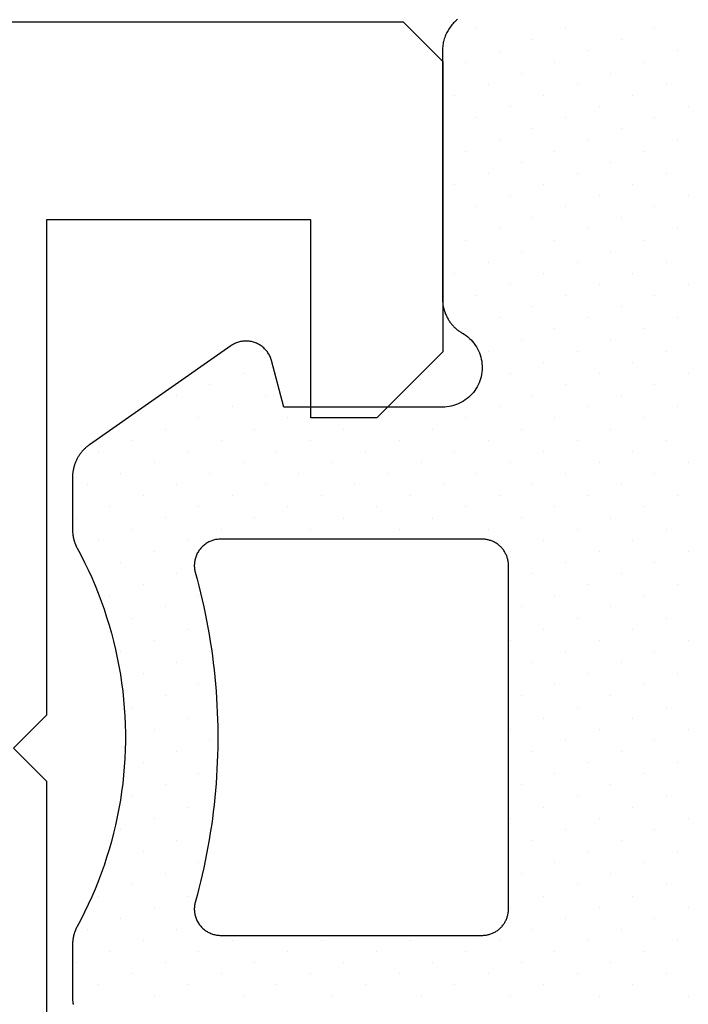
# Model space of a CAD drawing. Header units: millimetres. Extents: x -637441 to -130928, y -380379 to -53767.
# Tile 257 of 390: x -334478.74 to -334473.68, y -169749.41 to -169741.96. Entities that reach past the tile are written whole.
import ezdxf

# ---------------------------------------------------------------- set-up
doc = ezdxf.new("R2010")
doc.units = ezdxf.units.MM
doc.header["$LTSCALE"] = 10
doc.layers.add('CrossSectionsGums', color=1, linetype='Continuous')
doc.layers.add('CrossSectionsProfils', color=7, linetype='Continuous')

# ---------------------------------------------------------------- blocks, each defined once
blk = doc.blocks.new('K43_2154_X', base_point=(858.0616, 341.903))
at = {"layer": 'CrossSectionsProfils', "flags": 128}
blk.add_lwpolyline([(962.0594, 366.9032), (853.3594, 366.9032), (853.0594, 366.6032), (853.0594, 364.4031), (853.5594, 363.9031), (854.0594, 363.9031), (854.0594, 365.4029), (856.0594, 365.4029), (856.0594, 361.6529), (856.3094, 361.4029), (856.0594, 361.1529), (856.0594, 357.4029), (854.0594, 357.4029), (854.0594, 358.9031), (853.5594, 358.9031), (853.0594, 358.4031), (853.0594, 354.9029), (854.0594, 354.9029), (854.0594, 355.9029), (856.0594, 355.9029), (856.0594, 348.403)], dxfattribs=at)
blk = doc.blocks.new('Hatch7761', base_point=(1872.6526, 1395.1029))
at = {"layer": 'CrossSectionsGums', "color": 252, "true_color": 0x848484}
for p, q in [((1253.295, 1401.9626), (1253.295, 1401.9626)), ((1253.9685, 1401.9626), (1253.9685, 1401.9626)), ((1254.6421, 1401.9626), (1254.6421, 1401.9626)), ((1255.3156, 1401.9626), (1255.3156, 1401.9626)), ((1255.9891, 1401.9626), (1255.9891, 1401.9626)), ((1256.6627, 1401.9628), (1256.6627, 1401.9628)), ((1257.3362, 1401.9628), (1257.3362, 1401.9628)), ((1258.0098, 1401.9628), (1258.0098, 1401.9628)), ((1258.6832, 1401.9628), (1258.6832, 1401.9628)), ((1259.3567, 1401.9626), (1259.3567, 1401.9626)), ((1260.0303, 1401.9628), (1260.0303, 1401.9628)), ((1252.874, 1401.8784), (1252.874, 1401.8784)), ((1253.5476, 1401.8785), (1253.5476, 1401.8785)), ((1254.2212, 1401.8785), (1254.2212, 1401.8785)), ((1254.8947, 1401.8785), (1254.8947, 1401.8785)), ((1255.5682, 1401.8785), (1255.5682, 1401.8785)), ((1256.2417, 1401.8785), (1256.2417, 1401.8785)), ((1256.9153, 1401.8785), (1256.9153, 1401.8785)), ((1257.5887, 1401.8785), (1257.5887, 1401.8785)), ((1258.2623, 1401.8785), (1258.2623, 1401.8785)), ((1258.9358, 1401.8785), (1258.9358, 1401.8785)), ((1259.6093, 1401.8784), (1259.6093, 1401.8784)), ((1253.1267, 1401.7943), (1253.1267, 1401.7943)), ((1253.8002, 1401.7943), (1253.8002, 1401.7943)), ((1254.4738, 1401.7943), (1254.4738, 1401.7943)), ((1255.1472, 1401.7943), (1255.1472, 1401.7943)), ((1255.8208, 1401.7943), (1255.8208, 1401.7943)), ((1256.4943, 1401.7943), (1256.4943, 1401.7943)), ((1257.1677, 1401.7943), (1257.1677, 1401.7943)), ((1257.8413, 1401.7943), (1257.8413, 1401.7943)), ((1258.5148, 1401.7943), (1258.5148, 1401.7943)), ((1259.1884, 1401.7943), (1259.1884, 1401.7943)), ((1259.8618, 1401.7943), (1259.8618, 1401.7943)), ((1252.7057, 1401.7101), (1252.7057, 1401.7101)), ((1253.3793, 1401.7102), (1253.3793, 1401.7102)), ((1254.0527, 1401.7101), (1254.0527, 1401.7101)), ((1254.7262, 1401.7101), (1254.7262, 1401.7101)), ((1255.3998, 1401.7101), (1255.3998, 1401.7101)), ((1256.0732, 1401.7101), (1256.0732, 1401.7101)), ((1256.7469, 1401.7102), (1256.7469, 1401.7102)), ((1257.4204, 1401.7102), (1257.4204, 1401.7102)), ((1258.0939, 1401.7101), (1258.0939, 1401.7101)), ((1258.7675, 1401.7102), (1258.7675, 1401.7102)), ((1259.4409, 1401.7101), (1259.4409, 1401.7101)), ((1252.9583, 1401.6259), (1252.9583, 1401.6259)), ((1253.6317, 1401.6259), (1253.6317, 1401.6259)), ((1254.3054, 1401.626), (1254.3054, 1401.626)), ((1254.9789, 1401.626), (1254.9789, 1401.626)), ((1255.6525, 1401.626), (1255.6525, 1401.626)), ((1256.3259, 1401.626), (1256.3259, 1401.626)), ((1256.9994, 1401.626), (1256.9994, 1401.626)), ((1257.673, 1401.626), (1257.673, 1401.626)), ((1258.3464, 1401.626), (1258.3464, 1401.626)), ((1259.0199, 1401.6259), (1259.0199, 1401.6259)), ((1259.6935, 1401.626), (1259.6935, 1401.626)), ((1253.2108, 1401.5417), (1253.2108, 1401.5417)), ((1253.8844, 1401.5417), (1253.8844, 1401.5417)), ((1254.5579, 1401.5417), (1254.5579, 1401.5417)), ((1255.2314, 1401.5417), (1255.2314, 1401.5417)), ((1255.9049, 1401.5417), (1255.9049, 1401.5417)), ((1256.5785, 1401.5417), (1256.5785, 1401.5417)), ((1257.252, 1401.5417), (1257.252, 1401.5417)), ((1257.9255, 1401.5417), (1257.9255, 1401.5417)), ((1258.599, 1401.5417), (1258.599, 1401.5417)), ((1259.2726, 1401.5417), (1259.2726, 1401.5417)), ((1259.946, 1401.5417), (1259.946, 1401.5417)), ((1252.7899, 1401.4575), (1252.7899, 1401.4575)), ((1253.4634, 1401.4575), (1253.4634, 1401.4575)), ((1254.137, 1401.4575), (1254.137, 1401.4575)), ((1254.8104, 1401.4575), (1254.8104, 1401.4575)), ((1255.484, 1401.4575), (1255.484, 1401.4575)), ((1256.1575, 1401.4575), (1256.1575, 1401.4575)), ((1256.8311, 1401.4576), (1256.8311, 1401.4576)), ((1257.5046, 1401.4576), (1257.5046, 1401.4576)), ((1258.1781, 1401.4576), (1258.1781, 1401.4576)), ((1258.8516, 1401.4575), (1258.8516, 1401.4575)), ((1259.525, 1401.4575), (1259.525, 1401.4575)), ((1253.0425, 1401.3734), (1253.0425, 1401.3734)), ((1253.7159, 1401.3733), (1253.7159, 1401.3733)), ((1254.3895, 1401.3734), (1254.3895, 1401.3734)), ((1255.0631, 1401.3734), (1255.0631, 1401.3734)), ((1255.7366, 1401.3734), (1255.7366, 1401.3734)), ((1256.4102, 1401.3734), (1256.4102, 1401.3734)), ((1257.0836, 1401.3734), (1257.0836, 1401.3734)), ((1257.7572, 1401.3734), (1257.7572, 1401.3734)), ((1258.4307, 1401.3734), (1258.4307, 1401.3734)), ((1259.1041, 1401.3733), (1259.1041, 1401.3733)), ((1259.7776, 1401.3733), (1259.7776, 1401.3733)), ((1253.295, 1401.2892), (1253.295, 1401.2892)), ((1253.9686, 1401.2892), (1253.9686, 1401.2892)), ((1254.6421, 1401.2892), (1254.6421, 1401.2892)), ((1255.3157, 1401.2892), (1255.3157, 1401.2892)), ((1255.9891, 1401.2892), (1255.9891, 1401.2892)), ((1256.6626, 1401.2892), (1256.6626, 1401.2892)), ((1257.3362, 1401.2892), (1257.3362, 1401.2892)), ((1258.0096, 1401.2892), (1258.0096, 1401.2892)), ((1258.6831, 1401.2891), (1258.6831, 1401.2891)), ((1259.3567, 1401.2892), (1259.3567, 1401.2892)), ((1260.0303, 1401.2892), (1260.0303, 1401.2892)), ((1252.874, 1401.205), (1252.874, 1401.205)), ((1253.5476, 1401.205), (1253.5476, 1401.205)), ((1254.2211, 1401.205), (1254.2211, 1401.205)), ((1254.8947, 1401.205), (1254.8947, 1401.205)), ((1255.5681, 1401.205), (1255.5681, 1401.205)), ((1256.2417, 1401.205), (1256.2417, 1401.205)), ((1256.9153, 1401.2051), (1256.9153, 1401.2051)), ((1257.5887, 1401.205), (1257.5887, 1401.205)), ((1258.2623, 1401.2051), (1258.2623, 1401.2051)), ((1258.9358, 1401.205), (1258.9358, 1401.205)), ((1259.6093, 1401.205), (1259.6093, 1401.205)), ((1253.1266, 1401.1207), (1253.1266, 1401.1207)), ((1253.8002, 1401.1207), (1253.8002, 1401.1207)), ((1254.4738, 1401.1208), (1254.4738, 1401.1208)), ((1255.1473, 1401.1208), (1255.1473, 1401.1208)), ((1255.8208, 1401.1208), (1255.8208, 1401.1208)), ((1256.4943, 1401.1208), (1256.4943, 1401.1208)), ((1257.1678, 1401.1208), (1257.1678, 1401.1208)), ((1257.8413, 1401.1208), (1257.8413, 1401.1208)), ((1258.5148, 1401.1207), (1258.5148, 1401.1207)), ((1259.1884, 1401.1208), (1259.1884, 1401.1208)), ((1259.8618, 1401.1207), (1259.8618, 1401.1207)), ((1252.7057, 1401.0366), (1252.7057, 1401.0366)), ((1253.3793, 1401.0366), (1253.3793, 1401.0366)), ((1254.0527, 1401.0366), (1254.0527, 1401.0366)), ((1254.7263, 1401.0366), (1254.7263, 1401.0366)), ((1255.3998, 1401.0366), (1255.3998, 1401.0366)), ((1256.0734, 1401.0366), (1256.0734, 1401.0366)), ((1256.7468, 1401.0366), (1256.7468, 1401.0366)), ((1257.4204, 1401.0366), (1257.4204, 1401.0366)), ((1258.0939, 1401.0366), (1258.0939, 1401.0366)), ((1258.7673, 1401.0365), (1258.7673, 1401.0365)), ((1259.4409, 1401.0366), (1259.4409, 1401.0366)), ((1252.9583, 1400.9524), (1252.9583, 1400.9524)), ((1253.6318, 1400.9524), (1253.6318, 1400.9524)), ((1254.3053, 1400.9524), (1254.3053, 1400.9524)), ((1254.9789, 1400.9524), (1254.9789, 1400.9524)), ((1255.6523, 1400.9524), (1255.6523, 1400.9524)), ((1256.3258, 1400.9524), (1256.3258, 1400.9524)), ((1256.9995, 1400.9525), (1256.9995, 1400.9525)), ((1257.673, 1400.9525), (1257.673, 1400.9525)), ((1258.3464, 1400.9524), (1258.3464, 1400.9524)), ((1259.0199, 1400.9524), (1259.0199, 1400.9524)), ((1259.6935, 1400.9524), (1259.6935, 1400.9524)), ((1253.2108, 1400.8682), (1253.2108, 1400.8682)), ((1253.8843, 1400.8682), (1253.8843, 1400.8682)), ((1254.558, 1400.8683), (1254.558, 1400.8683)), ((1255.2314, 1400.8683), (1255.2314, 1400.8683)), ((1255.905, 1400.8683), (1255.905, 1400.8683)), ((1256.5785, 1400.8683), (1256.5785, 1400.8683)), ((1257.252, 1400.8682), (1257.252, 1400.8682)), ((1257.9255, 1400.8683), (1257.9255, 1400.8683)), ((1258.599, 1400.8682), (1258.599, 1400.8682)), ((1259.2725, 1400.8682), (1259.2725, 1400.8682)), ((1259.946, 1400.8682), (1259.946, 1400.8682)), ((1252.7899, 1400.7841), (1252.7899, 1400.7841)), ((1253.4635, 1400.7841), (1253.4635, 1400.7841)), ((1254.137, 1400.7841), (1254.137, 1400.7841)), ((1254.8105, 1400.7841), (1254.8105, 1400.7841)), ((1255.484, 1400.7841), (1255.484, 1400.7841)), ((1256.1575, 1400.7841), (1256.1575, 1400.7841)), ((1256.8311, 1400.7841), (1256.8311, 1400.7841)), ((1257.5045, 1400.7841), (1257.5045, 1400.7841)), ((1258.178, 1400.7839), (1258.178, 1400.7839)), ((1258.8516, 1400.7841), (1258.8516, 1400.7841)), ((1259.5251, 1400.7841), (1259.5251, 1400.7841)), ((1253.0425, 1400.6998), (1253.0425, 1400.6998)), ((1253.7159, 1400.6998), (1253.7159, 1400.6998)), ((1254.3895, 1400.6998), (1254.3895, 1400.6998)), ((1255.063, 1400.6998), (1255.063, 1400.6998)), ((1255.7366, 1400.6998), (1255.7366, 1400.6998)), ((1256.41, 1400.6998), (1256.41, 1400.6998)), ((1257.0836, 1400.6998), (1257.0836, 1400.6998)), ((1257.7572, 1400.7), (1257.7572, 1400.7)), ((1258.4307, 1400.6998), (1258.4307, 1400.6998)), ((1259.1041, 1400.6998), (1259.1041, 1400.6998)), ((1259.7777, 1400.6998), (1259.7777, 1400.6998)), ((1253.295, 1400.6156), (1253.295, 1400.6156)), ((1253.9685, 1400.6156), (1253.9685, 1400.6156)), ((1254.6422, 1400.6157), (1254.6422, 1400.6157)), ((1255.3157, 1400.6157), (1255.3157, 1400.6157)), ((1255.9891, 1400.6157), (1255.9891, 1400.6157)), ((1256.6627, 1400.6157), (1256.6627, 1400.6157)), ((1257.3362, 1400.6157), (1257.3362, 1400.6157)), ((1258.0096, 1400.6156), (1258.0096, 1400.6156)), ((1258.6832, 1400.6157), (1258.6832, 1400.6157)), ((1259.3567, 1400.6156), (1259.3567, 1400.6156)), ((1260.0302, 1400.6156), (1260.0302, 1400.6156)), ((1252.8741, 1400.5315), (1252.8741, 1400.5315)), ((1253.5476, 1400.5315), (1253.5476, 1400.5315)), ((1254.2212, 1400.5315), (1254.2212, 1400.5315)), ((1254.8947, 1400.5315), (1254.8947, 1400.5315)), ((1255.5682, 1400.5315), (1255.5682, 1400.5315)), ((1256.2417, 1400.5315), (1256.2417, 1400.5315)), ((1259.6094, 1400.5315), (1259.6094, 1400.5315)), ((1253.1267, 1400.4473), (1253.1267, 1400.4473)), ((1253.8002, 1400.4473), (1253.8002, 1400.4473)), ((1254.4738, 1400.4473), (1254.4738, 1400.4473)), ((1255.1472, 1400.4473), (1255.1472, 1400.4473)), ((1255.8207, 1400.4473), (1255.8207, 1400.4473)), ((1256.4943, 1400.4473), (1256.4943, 1400.4473)), ((1259.8618, 1400.4473), (1259.8618, 1400.4473)), ((1252.7057, 1400.363), (1252.7057, 1400.363)), ((1253.3792, 1400.363), (1253.3792, 1400.363)), ((1254.0527, 1400.363), (1254.0527, 1400.363)), ((1254.7263, 1400.3632), (1254.7263, 1400.3632)), ((1256.0734, 1400.3632), (1256.0734, 1400.3632)), ((1252.9584, 1400.2789), (1252.9584, 1400.2789)), ((1253.6318, 1400.2789), (1253.6318, 1400.2789)), ((1254.3054, 1400.2789), (1254.3054, 1400.2789)), ((1254.9789, 1400.2789), (1254.9789, 1400.2789)), ((1255.6523, 1400.2789), (1255.6523, 1400.2789)), ((1256.3259, 1400.2789), (1256.3259, 1400.2789)), ((1259.6935, 1400.2789), (1259.6935, 1400.2789)), ((1253.2108, 1400.1947), (1253.2108, 1400.1947)), ((1253.8844, 1400.1947), (1253.8844, 1400.1947)), ((1254.5579, 1400.1947), (1254.5579, 1400.1947)), ((1255.9049, 1400.1947), (1255.9049, 1400.1947)), ((1259.946, 1400.1947), (1259.946, 1400.1947)), ((1253.4634, 1400.1105), (1253.4634, 1400.1105)), ((1254.137, 1400.1105), (1254.137, 1400.1105)), ((1254.8105, 1400.1106), (1254.8105, 1400.1106)), ((1256.1576, 1400.1106), (1256.1576, 1400.1106)), ((1255.7366, 1400.0264), (1255.7366, 1400.0264)), ((1256.4102, 1400.0264), (1256.4102, 1400.0264)), ((1259.7777, 1400.0264), (1259.7777, 1400.0264)), ((1255.9891, 1399.9421), (1255.9891, 1399.9421)), ((1260.0303, 1399.9421), (1260.0303, 1399.9421)), ((1256.2417, 1399.8579), (1256.2417, 1399.8579)), ((1259.6093, 1399.8579), (1259.6093, 1399.8579)), ((1255.8208, 1399.7738), (1255.8208, 1399.7738)), ((1256.4943, 1399.7738), (1256.4943, 1399.7738)), ((1259.8619, 1399.7738), (1259.8619, 1399.7738)), ((1256.0734, 1399.6896), (1256.0734, 1399.6896)), ((1255.6525, 1399.6055), (1255.6525, 1399.6055)), ((1256.3259, 1399.6055), (1256.3259, 1399.6055)), ((1259.6935, 1399.6053), (1259.6935, 1399.6053)), ((1255.9049, 1399.5211), (1255.9049, 1399.5211)), ((1259.9462, 1399.5212), (1259.9462, 1399.5212)), ((1256.1575, 1399.437), (1256.1575, 1399.437)), ((1255.7366, 1399.3528), (1255.7366, 1399.3528)), ((1256.4102, 1399.3529), (1256.4102, 1399.3529)), ((1259.7777, 1399.3528), (1259.7777, 1399.3528)), ((1255.9891, 1399.2687), (1255.9891, 1399.2687)), ((1260.0303, 1399.2687), (1260.0303, 1399.2687)), ((1256.2417, 1399.1844), (1256.2417, 1399.1844)), ((1259.6094, 1399.1844), (1259.6094, 1399.1844)), ((1255.8208, 1399.1003), (1255.8208, 1399.1003)), ((1256.4943, 1399.1002), (1256.4943, 1399.1002)), ((1259.8618, 1399.1002), (1259.8618, 1399.1002)), ((1256.0734, 1399.0161), (1256.0734, 1399.0161)), ((1255.6523, 1398.9319), (1255.6523, 1398.9319)), ((1256.3258, 1398.9318), (1256.3258, 1398.9318)), ((1259.6935, 1398.9319), (1259.6935, 1398.9319)), ((1255.905, 1398.8478), (1255.905, 1398.8478)), ((1259.946, 1398.8477), (1259.946, 1398.8477)), ((1255.484, 1398.7635), (1255.484, 1398.7635)), ((1256.1575, 1398.7634), (1256.1575, 1398.7634)), ((1255.7366, 1398.6793), (1255.7366, 1398.6793)), ((1256.41, 1398.6792), (1256.41, 1398.6792)), ((1259.7777, 1398.6793), (1259.7777, 1398.6793)), ((1255.3157, 1398.5952), (1255.3157, 1398.5952)), ((1255.9891, 1398.5951), (1255.9891, 1398.5951)), ((1260.0303, 1398.5951), (1260.0303, 1398.5951)), ((1255.5682, 1398.511), (1255.5682, 1398.511)), ((1256.2417, 1398.5109), (1256.2417, 1398.5109)), ((1259.6093, 1398.5109), (1259.6093, 1398.5109)), ((1255.8207, 1398.4266), (1255.8207, 1398.4266)), ((1256.4943, 1398.4268), (1256.4943, 1398.4268)), ((1259.8619, 1398.4268), (1259.8619, 1398.4268)), ((1255.3999, 1398.3427), (1255.3999, 1398.3427)), ((1256.0734, 1398.3425), (1256.0734, 1398.3425)), ((1257.4204, 1398.3425), (1257.4204, 1398.3425)), ((1258.0939, 1398.3425), (1258.0939, 1398.3425)), ((1258.7675, 1398.3425), (1258.7675, 1398.3425)), ((1255.6523, 1398.2583), (1255.6523, 1398.2583)), ((1256.3258, 1398.2583), (1256.3258, 1398.2583)), ((1256.9994, 1398.2583), (1256.9994, 1398.2583)), ((1257.6729, 1398.2583), (1257.6729, 1398.2583)), ((1258.3464, 1398.2583), (1258.3464, 1398.2583)), ((1259.0199, 1398.2583), (1259.0199, 1398.2583)), ((1259.6935, 1398.2583), (1259.6935, 1398.2583)), ((1255.9049, 1398.1741), (1255.9049, 1398.1741)), ((1256.5784, 1398.1741), (1256.5784, 1398.1741)), ((1257.252, 1398.1741), (1257.252, 1398.1741)), ((1257.9255, 1398.1742), (1257.9255, 1398.1742)), ((1258.5991, 1398.1742), (1258.5991, 1398.1742)), ((1259.2726, 1398.1742), (1259.2726, 1398.1742)), ((1259.946, 1398.1742), (1259.946, 1398.1742)), ((1255.484, 1398.09), (1255.484, 1398.09)), ((1256.1575, 1398.09), (1256.1575, 1398.09)), ((1256.8311, 1398.09), (1256.8311, 1398.09)), ((1257.5045, 1398.09), (1257.5045, 1398.09)), ((1258.1781, 1398.09), (1258.1781, 1398.09)), ((1258.8516, 1398.09), (1258.8516, 1398.09)), ((1259.5251, 1398.09), (1259.5251, 1398.09)), ((1255.7366, 1398.0057), (1255.7366, 1398.0057)), ((1256.41, 1398.0057), (1256.41, 1398.0057)), ((1257.0836, 1398.0057), (1257.0836, 1398.0057)), ((1257.7571, 1398.0057), (1257.7571, 1398.0057)), ((1258.4307, 1398.0057), (1258.4307, 1398.0057)), ((1259.1041, 1398.0057), (1259.1041, 1398.0057)), ((1259.7776, 1398.0057), (1259.7776, 1398.0057)), ((1255.9891, 1397.9216), (1255.9891, 1397.9216)), ((1256.6626, 1397.9215), (1256.6626, 1397.9215)), ((1257.3361, 1397.9215), (1257.3361, 1397.9215)), ((1258.0098, 1397.9216), (1258.0098, 1397.9216)), ((1258.6832, 1397.9216), (1258.6832, 1397.9216)), ((1259.3568, 1397.9216), (1259.3568, 1397.9216)), ((1260.0303, 1397.9216), (1260.0303, 1397.9216)), ((1256.2417, 1397.8374), (1256.2417, 1397.8374)), ((1256.9153, 1397.8374), (1256.9153, 1397.8374)), ((1257.5887, 1397.8374), (1257.5887, 1397.8374)), ((1258.2623, 1397.8374), (1258.2623, 1397.8374)), ((1258.9358, 1397.8374), (1258.9358, 1397.8374)), ((1259.6093, 1397.8374), (1259.6093, 1397.8374)), ((1255.8207, 1397.7532), (1255.8207, 1397.7532)), ((1256.4943, 1397.7532), (1256.4943, 1397.7532)), ((1257.1677, 1397.7532), (1257.1677, 1397.7532)), ((1257.8413, 1397.7532), (1257.8413, 1397.7532)), ((1258.5148, 1397.7532), (1258.5148, 1397.7532)), ((1259.1884, 1397.7532), (1259.1884, 1397.7532)), ((1259.8618, 1397.7532), (1259.8618, 1397.7532)), ((1256.0732, 1397.6689), (1256.0732, 1397.6689)), ((1256.7468, 1397.6689), (1256.7468, 1397.6689)), ((1257.4203, 1397.6689), (1257.4203, 1397.6689)), ((1258.7675, 1397.6691), (1258.7675, 1397.6691)), ((1259.4409, 1397.6691), (1259.4409, 1397.6691)), ((1256.3259, 1397.5848), (1256.3259, 1397.5848)), ((1256.9994, 1397.5848), (1256.9994, 1397.5848)), ((1259.02, 1397.5848), (1259.02, 1397.5848)), ((1259.6935, 1397.5848), (1259.6935, 1397.5848)), ((1255.9049, 1397.5006), (1255.9049, 1397.5006)), ((1256.5785, 1397.5006), (1256.5785, 1397.5006)), ((1259.2725, 1397.5006), (1259.2725, 1397.5006)), ((1259.946, 1397.5006), (1259.946, 1397.5006)), ((1256.1575, 1397.4164), (1256.1575, 1397.4164)), ((1259.5251, 1397.4165), (1259.5251, 1397.4165)), ((1256.4102, 1397.3323), (1256.4102, 1397.3323)), ((1259.7777, 1397.3323), (1259.7777, 1397.3323))]:
    blk.add_line(p, q, dxfattribs=at)
blk = doc.blocks.new('120903', base_point=(1252.6524, 1400.1029))
at = {"layer": 'CrossSectionsGums', "color": 1, "flags": 128}
for points in [[(1255.1067, 1398.5006), (1255.8558, 1397.4308), (1255.8594, 1397.4258), (1255.863, 1397.4209), (1255.8668, 1397.416), (1255.8707, 1397.4113), (1255.8746, 1397.4066), (1255.8787, 1397.402), (1255.8828, 1397.3975), (1255.8871, 1397.3931), (1255.8914, 1397.3887), (1255.8959, 1397.3845), (1255.9003, 1397.3804), (1255.9049, 1397.3762), (1255.9095, 1397.3723), (1255.9143, 1397.3684), (1255.9192, 1397.3646), (1255.9241, 1397.361), (1255.9291, 1397.3574), (1255.9341, 1397.3539), (1255.9392, 1397.3506), (1255.9443, 1397.3473), (1255.9496, 1397.3441), (1255.955, 1397.3411), (1255.9603, 1397.3381), (1255.9658, 1397.3353), (1255.9713, 1397.3326), (1255.9768, 1397.33), (1255.9824, 1397.3275), (1255.988, 1397.3251), (1255.9938, 1397.3229), (1255.9995, 1397.3207), (1256.0052, 1397.3187), (1256.0111, 1397.3168), (1256.017, 1397.3149), (1256.0228, 1397.3134), (1256.0288, 1397.3118), (1256.0347, 1397.3103), (1256.0408, 1397.3091), (1256.0468, 1397.3079), (1256.0527, 1397.3068), (1256.0588, 1397.3059), (1256.0649, 1397.3051), (1256.0709, 1397.3043), (1256.077, 1397.3038), (1256.0833, 1397.3033), (1256.0894, 1397.3031), (1256.0955, 1397.3029), (1256.1016, 1397.3029), (1256.1016, 1397.3029), (1256.4972, 1397.3029), (1256.5001, 1397.3029), (1256.5032, 1397.3029), (1256.5061, 1397.303), (1256.5092, 1397.3031), (1256.5121, 1397.3032), (1256.5151, 1397.3033), (1256.5181, 1397.3036), (1256.5211, 1397.3037), (1256.524, 1397.3041), (1256.5271, 1397.3043), (1256.53, 1397.3046), (1256.5331, 1397.3049), (1256.536, 1397.3053), (1256.5389, 1397.3058), (1256.5419, 1397.3062), (1256.5449, 1397.3066), (1256.5479, 1397.3071), (1256.5508, 1397.3076), (1256.5537, 1397.3082), (1256.5566, 1397.3087), (1256.5596, 1397.3093), (1256.5625, 1397.3101), (1256.5654, 1397.3107), (1256.5684, 1397.3114), (1256.5713, 1397.3121), (1256.5742, 1397.3129), (1256.577, 1397.3136), (1256.58, 1397.3145), (1256.5828, 1397.3153), (1256.5857, 1397.3162), (1256.5885, 1397.317), (1256.5914, 1397.318), (1256.5942, 1397.319), (1256.597, 1397.3199), (1256.5999, 1397.3209), (1256.6027, 1397.322), (1256.6055, 1397.323), (1256.6083, 1397.3241), (1256.6111, 1397.3253), (1256.6138, 1397.3264), (1256.6166, 1397.3276), (1256.6193, 1397.3289), (1256.6221, 1397.3301), (1256.6248, 1397.3313), (1256.6274, 1397.3326), (1256.6301, 1397.3339), (1256.6328, 1397.3352), (1256.6328, 1397.3352), (1256.6891, 1397.3652), (1256.7461, 1397.394), (1256.8036, 1397.4218), (1256.8617, 1397.4481), (1256.9203, 1397.4731), (1256.9795, 1397.4971), (1257.0392, 1397.5197), (1257.0994, 1397.541), (1257.1599, 1397.561), (1257.2209, 1397.5798), (1257.2822, 1397.5973), (1257.344, 1397.6134), (1257.406, 1397.6282), (1257.4684, 1397.6417), (1257.5311, 1397.6538), (1257.594, 1397.6647), (1257.6571, 1397.6742), (1257.7203, 1397.6823), (1257.7838, 1397.6891), (1257.8474, 1397.6945), (1257.911, 1397.6986), (1257.9747, 1397.7013), (1258.0386, 1397.7026), (1258.1024, 1397.7026), (1258.1661, 1397.7013), (1258.23, 1397.6986), (1258.2936, 1397.6945), (1258.3572, 1397.6891), (1258.4207, 1397.6823), (1258.4839, 1397.6742), (1258.547, 1397.6647), (1258.6099, 1397.6538), (1258.6725, 1397.6417), (1258.7349, 1397.6282), (1258.797, 1397.6134), (1258.8586, 1397.5973), (1258.92, 1397.5798), (1258.9811, 1397.561), (1259.0416, 1397.541), (1259.1018, 1397.5197), (1259.1615, 1397.4971), (1259.2206, 1397.4731), (1259.2793, 1397.4481), (1259.3374, 1397.4218), (1259.3949, 1397.394), (1259.4518, 1397.3652), (1259.5082, 1397.3352), (1259.5082, 1397.3352), (1259.5109, 1397.3339), (1259.5135, 1397.3326), (1259.5162, 1397.3313), (1259.5189, 1397.3301), (1259.5216, 1397.3289), (1259.5244, 1397.3276), (1259.5271, 1397.3264), (1259.5299, 1397.3253), (1259.5327, 1397.3241), (1259.5355, 1397.323), (1259.5383, 1397.322), (1259.5411, 1397.3209), (1259.5439, 1397.3199), (1259.5468, 1397.319), (1259.5496, 1397.318), (1259.5524, 1397.317), (1259.5553, 1397.3162), (1259.5581, 1397.3153), (1259.561, 1397.3145), (1259.5638, 1397.3136), (1259.5668, 1397.3129), (1259.5697, 1397.3121), (1259.5726, 1397.3114), (1259.5756, 1397.3107), (1259.5785, 1397.3101), (1259.5813, 1397.3093), (1259.5844, 1397.3087), (1259.5873, 1397.3082), (1259.5902, 1397.3076), (1259.5931, 1397.3071), (1259.5961, 1397.3066), (1259.599, 1397.3062), (1259.6021, 1397.3058), (1259.605, 1397.3053), (1259.6079, 1397.3049), (1259.611, 1397.3046), (1259.6139, 1397.3043), (1259.6168, 1397.3041), (1259.6199, 1397.3037), (1259.6228, 1397.3036), (1259.6259, 1397.3033), (1259.6288, 1397.3032), (1259.6318, 1397.3031), (1259.6348, 1397.303), (1259.6378, 1397.3029), (1259.6407, 1397.3029), (1259.6438, 1397.3029), (1259.6438, 1397.3029), (1260.0394, 1397.3029), (1260.0455, 1397.3029), (1260.0516, 1397.3031), (1260.0577, 1397.3033), (1260.0638, 1397.3038), (1260.0699, 1397.3043), (1260.076, 1397.3051), (1260.0822, 1397.3059), (1260.0883, 1397.3068), (1260.0942, 1397.3079)], [(1252.635, 1400.2169), (1252.6414, 1400.2091), (1252.6479, 1400.2015), (1252.6548, 1400.1942), (1252.6619, 1400.1871), (1252.6692, 1400.1803), (1252.6768, 1400.1737), (1252.6846, 1400.1674), (1252.6925, 1400.1613), (1252.7007, 1400.1555), (1252.7091, 1400.1499), (1252.7177, 1400.1447), (1252.7263, 1400.1398), (1252.7352, 1400.135), (1252.7443, 1400.1307), (1252.7534, 1400.1266), (1252.7627, 1400.1228), (1252.7721, 1400.1194), (1252.7816, 1400.1163), (1252.7913, 1400.1135), (1252.8009, 1400.111), (1252.8107, 1400.1089), (1252.8206, 1400.1069), (1252.8304, 1400.1055), (1252.8405, 1400.1044), (1252.8505, 1400.1035), (1252.8605, 1400.103), (1252.8705, 1400.1028), (1252.8705, 1400.1028), (1254.7509, 1400.1028), (1254.7576, 1400.1029), (1254.7643, 1400.1031), (1254.7709, 1400.1035), (1254.7776, 1400.104), (1254.7842, 1400.1046), (1254.7909, 1400.1055), (1254.7975, 1400.1064), (1254.8041, 1400.1075), (1254.8107, 1400.1089), (1254.8171, 1400.1102), (1254.8236, 1400.1118), (1254.8301, 1400.1135), (1254.8365, 1400.1154), (1254.8429, 1400.1173), (1254.8492, 1400.1194), (1254.8556, 1400.1217), (1254.8618, 1400.124), (1254.868, 1400.1266), (1254.8741, 1400.1293), (1254.8801, 1400.1321), (1254.8862, 1400.135), (1254.8921, 1400.1382), (1254.8979, 1400.1414), (1254.9038, 1400.1447), (1254.9094, 1400.1482), (1254.915, 1400.1517), (1254.9207, 1400.1555), (1254.9261, 1400.1593), (1254.9315, 1400.1633), (1254.9368, 1400.1674), (1254.942, 1400.1716), (1254.9471, 1400.1759), (1254.9521, 1400.1803), (1254.957, 1400.1848), (1254.9618, 1400.1895), (1254.9666, 1400.1942), (1254.9711, 1400.1991), (1254.9756, 1400.2041), (1254.98, 1400.2091), (1254.9843, 1400.2142), (1254.9884, 1400.2195), (1254.9924, 1400.2249), (1254.9963, 1400.2302), (1255.0001, 1400.2358), (1255.0038, 1400.2413), (1255.0073, 1400.2471), (1255.0106, 1400.2528), (1255.0106, 1400.2528), (1255.0194, 1400.2671), (1255.0289, 1400.2808), (1255.0392, 1400.2939), (1255.0503, 1400.3065), (1255.0619, 1400.3185), (1255.0742, 1400.3297), (1255.0872, 1400.3403), (1255.1007, 1400.3501), (1255.1147, 1400.3593), (1255.1293, 1400.3674), (1255.1442, 1400.375), (1255.1595, 1400.3816), (1255.1753, 1400.3873), (1255.1913, 1400.3922), (1255.2074, 1400.3961), (1255.2239, 1400.3992), (1255.2405, 1400.4014), (1255.2571, 1400.4025), (1255.2738, 1400.4028), (1255.2905, 1400.4021), (1255.3071, 1400.4005), (1255.3237, 1400.3981), (1255.3401, 1400.3947), (1255.3562, 1400.3903), (1255.3721, 1400.3851), (1255.3876, 1400.379), (1255.4028, 1400.3721), (1255.4176, 1400.3643), (1255.4319, 1400.3557), (1255.4457, 1400.3463), (1255.459, 1400.3362), (1255.4717, 1400.3253), (1255.4838, 1400.3137), (1255.4952, 1400.3015), (1255.506, 1400.2887), (1255.5159, 1400.2754), (1255.5251, 1400.2614), (1255.5336, 1400.2469), (1255.5411, 1400.2322), (1255.548, 1400.2168), (1255.5538, 1400.2012), (1255.559, 1400.1853), (1255.5631, 1400.1691), (1255.5663, 1400.1527), (1255.5686, 1400.1361), (1255.5701, 1400.1195), (1255.5704, 1400.1028), (1255.5704, 1400.1028), (1255.5704, 1398.9028), (1255.2188, 1398.8086), (1255.2108, 1398.8063), (1255.2031, 1398.8037), (1255.1954, 1398.8008), (1255.188, 1398.7976), (1255.1807, 1398.7941), (1255.1733, 1398.7903), (1255.1664, 1398.7861), (1255.1594, 1398.7817), (1255.1527, 1398.7771), (1255.1462, 1398.7721), (1255.1399, 1398.7668), (1255.1339, 1398.7615), (1255.1281, 1398.7557), (1255.1224, 1398.7498), (1255.1171, 1398.7437), (1255.1119, 1398.7373), (1255.1071, 1398.7307), (1255.1025, 1398.7239), (1255.0983, 1398.7169), (1255.0942, 1398.7098), (1255.0905, 1398.7026), (1255.087, 1398.6952), (1255.084, 1398.6876), (1255.0812, 1398.6799), (1255.0787, 1398.6721), (1255.0765, 1398.6643), (1255.0747, 1398.6562), (1255.0732, 1398.6483), (1255.072, 1398.6401), (1255.0712, 1398.6321), (1255.0707, 1398.6239), (1255.0704, 1398.6157), (1255.0707, 1398.6075), (1255.0712, 1398.5994), (1255.0719, 1398.5913), (1255.0731, 1398.5833), (1255.0746, 1398.5752), (1255.0764, 1398.5673), (1255.0785, 1398.5593), (1255.0809, 1398.5515), (1255.0837, 1398.5438), (1255.0868, 1398.5363), (1255.0902, 1398.5288), (1255.0939, 1398.5216), (1255.0978, 1398.5144), (1255.1021, 1398.5074), (1255.1067, 1398.5006), (1255.1067, 1398.5006)], [(1256.5704, 1400.4022), (1256.5704, 1398.4243), (1256.5707, 1398.4166), (1256.571, 1398.4088), (1256.5718, 1398.4011), (1256.5729, 1398.3934), (1256.5742, 1398.3857), (1256.5759, 1398.3782), (1256.5778, 1398.3707), (1256.5801, 1398.3633), (1256.5825, 1398.356), (1256.5853, 1398.3486), (1256.5884, 1398.3416), (1256.5918, 1398.3346), (1256.5953, 1398.3278), (1256.5992, 1398.3209), (1256.6034, 1398.3145), (1256.6078, 1398.308), (1256.6124, 1398.3018), (1256.6173, 1398.2958), (1256.6224, 1398.2899), (1256.6277, 1398.2843), (1256.6333, 1398.2788), (1256.639, 1398.2737), (1256.645, 1398.2687), (1256.6511, 1398.2639), (1256.6575, 1398.2594), (1256.6639, 1398.2551), (1256.6705, 1398.2511), (1256.6774, 1398.2473), (1256.6843, 1398.2439), (1256.6913, 1398.2407), (1256.6985, 1398.2378), (1256.7058, 1398.2351), (1256.7133, 1398.2328), (1256.7207, 1398.2307), (1256.7283, 1398.2289), (1256.7358, 1398.2274), (1256.7435, 1398.2262), (1256.7512, 1398.2253), (1256.7589, 1398.2247), (1256.7667, 1398.2244), (1256.7744, 1398.2244), (1256.7822, 1398.2247), (1256.7899, 1398.2253), (1256.7976, 1398.2262), (1256.8053, 1398.2274), (1256.813, 1398.2289), (1256.8204, 1398.2307), (1256.8204, 1398.2307), (1256.8724, 1398.2449), (1256.9246, 1398.2585), (1256.9768, 1398.2715), (1257.0292, 1398.2839), (1257.0818, 1398.2957), (1257.1344, 1398.3068), (1257.1873, 1398.3174), (1257.2402, 1398.3273), (1257.2932, 1398.3367), (1257.3464, 1398.3453), (1257.3997, 1398.3534), (1257.453, 1398.361), (1257.5063, 1398.3678), (1257.5599, 1398.374), (1257.6134, 1398.3796), (1257.6671, 1398.3846), (1257.7207, 1398.389), (1257.7744, 1398.3927), (1257.8282, 1398.3959), (1257.8821, 1398.3983), (1257.9359, 1398.4003), (1257.9897, 1398.4015), (1258.0436, 1398.4021), (1258.0974, 1398.4021), (1258.1512, 1398.4015), (1258.2051, 1398.4003), (1258.2589, 1398.3983), (1258.3127, 1398.3959), (1258.3665, 1398.3927), (1258.4202, 1398.389), (1258.4739, 1398.3846), (1258.5275, 1398.3796), (1258.5811, 1398.374), (1258.6345, 1398.3678), (1258.688, 1398.361), (1258.7413, 1398.3534), (1258.7946, 1398.3453), (1258.8478, 1398.3367), (1258.9008, 1398.3273), (1258.9537, 1398.3174), (1259.0065, 1398.3068), (1259.0592, 1398.2957), (1259.1117, 1398.2839), (1259.1642, 1398.2715), (1259.2164, 1398.2585), (1259.2686, 1398.2449), (1259.3204, 1398.2307), (1259.3204, 1398.2307), (1259.328, 1398.2289), (1259.3357, 1398.2274), (1259.3433, 1398.2262), (1259.3511, 1398.2253), (1259.3588, 1398.2247), (1259.3665, 1398.2244), (1259.3743, 1398.2244), (1259.382, 1398.2247), (1259.3898, 1398.2253), (1259.3975, 1398.2262), (1259.4052, 1398.2274), (1259.4127, 1398.2289), (1259.4203, 1398.2307), (1259.4277, 1398.2328), (1259.4352, 1398.2351), (1259.4425, 1398.2378), (1259.4496, 1398.2407), (1259.4567, 1398.2439), (1259.4636, 1398.2473), (1259.4705, 1398.2511), (1259.4771, 1398.2551), (1259.4835, 1398.2594), (1259.4899, 1398.2639), (1259.496, 1398.2687), (1259.502, 1398.2737), (1259.5077, 1398.2788), (1259.5132, 1398.2843), (1259.5186, 1398.2899), (1259.5237, 1398.2958), (1259.5286, 1398.3018), (1259.5332, 1398.308), (1259.5376, 1398.3145), (1259.5417, 1398.3209), (1259.5455, 1398.3278), (1259.5492, 1398.3346), (1259.5525, 1398.3416), (1259.5557, 1398.3486), (1259.5585, 1398.356), (1259.5609, 1398.3633), (1259.5631, 1398.3707), (1259.5651, 1398.3782), (1259.5668, 1398.3857), (1259.5681, 1398.3934), (1259.5691, 1398.4011), (1259.5698, 1398.4088), (1259.5703, 1398.4166), (1259.5704, 1398.4243), (1259.5704, 1398.4243), (1259.5704, 1400.4022), (1259.5703, 1400.4088), (1259.5701, 1400.4155), (1259.5695, 1400.4222), (1259.5687, 1400.4288), (1259.5677, 1400.4354), (1259.5665, 1400.442), (1259.5651, 1400.4485), (1259.5634, 1400.455), (1259.5615, 1400.4614), (1259.5594, 1400.4678), (1259.5571, 1400.474), (1259.5546, 1400.4802), (1259.5519, 1400.4863), (1259.549, 1400.4924), (1259.5459, 1400.4983), (1259.5426, 1400.5042), (1259.5391, 1400.5098), (1259.5354, 1400.5154), (1259.5315, 1400.5208), (1259.5275, 1400.5261), (1259.5232, 1400.5312), (1259.5188, 1400.5364), (1259.5143, 1400.5413), (1259.5095, 1400.5459), (1259.5046, 1400.5505), (1259.4996, 1400.5549), (1259.4944, 1400.5591), (1259.4891, 1400.5632), (1259.4836, 1400.567), (1259.4781, 1400.5708), (1259.4724, 1400.5742), (1259.4666, 1400.5775), (1259.4607, 1400.5807), (1259.4547, 1400.5836), (1259.4486, 1400.5863), (1259.4424, 1400.5889), (1259.436, 1400.5911), (1259.4297, 1400.5931), (1259.4233, 1400.5951), (1259.4169, 1400.5967), (1259.4103, 1400.5981), (1259.4038, 1400.5994), (1259.3971, 1400.6003), (1259.3905, 1400.6012), (1259.3838, 1400.6017), (1259.3772, 1400.6021), (1259.3705, 1400.6022), (1259.3705, 1400.6022), (1256.7705, 1400.6022), (1256.7638, 1400.6021), (1256.7571, 1400.6017), (1256.7505, 1400.6012), (1256.7438, 1400.6003), (1256.7372, 1400.5994), (1256.7306, 1400.5981), (1256.7241, 1400.5967), (1256.7177, 1400.5951), (1256.7112, 1400.5931), (1256.7048, 1400.5911), (1256.6986, 1400.5889), (1256.6924, 1400.5863), (1256.6863, 1400.5836), (1256.6803, 1400.5807), (1256.6743, 1400.5775), (1256.6686, 1400.5742), (1256.6628, 1400.5708), (1256.6573, 1400.567), (1256.6519, 1400.5632), (1256.6465, 1400.5591), (1256.6414, 1400.5549), (1256.6364, 1400.5505), (1256.6315, 1400.5459), (1256.6267, 1400.5413), (1256.6222, 1400.5364), (1256.6178, 1400.5312), (1256.6135, 1400.5261), (1256.6095, 1400.5208), (1256.6056, 1400.5154), (1256.6019, 1400.5098), (1256.5984, 1400.5042), (1256.5951, 1400.4983), (1256.5919, 1400.4924), (1256.5891, 1400.4863), (1256.5863, 1400.4802), (1256.5839, 1400.474), (1256.5815, 1400.4678), (1256.5795, 1400.4614), (1256.5776, 1400.455), (1256.5759, 1400.4485), (1256.5745, 1400.442), (1256.5732, 1400.4354), (1256.5723, 1400.4288), (1256.5715, 1400.4222), (1256.5709, 1400.4155), (1256.5706, 1400.4088), (1256.5704, 1400.4022), (1256.5704, 1400.4022)]]:
    blk.add_lwpolyline(points, dxfattribs=at)
at = {"layer": 'CrossSectionsGums'}
blk.add_blockref('Hatch7761', (1872.6526, 1395.1029), dxfattribs=at)

msp = doc.modelspace()

# ---------------------------------------------------------------- block references
at = {"layer": 'CrossSectionsGums', "color": 7, "xscale": -1, "yscale": -1, "rotation": 90}
msp.add_blockref('120903', (-334475.5357, -169741.9734), dxfattribs=at)
at = {"layer": 'CrossSectionsProfils', "color": 7, "yscale": -1, "rotation": 180}
msp.add_blockref('K43_2154_X', (-334480.5357, -169766.9736), dxfattribs=at)

doc.saveas('drawing.dxf')
